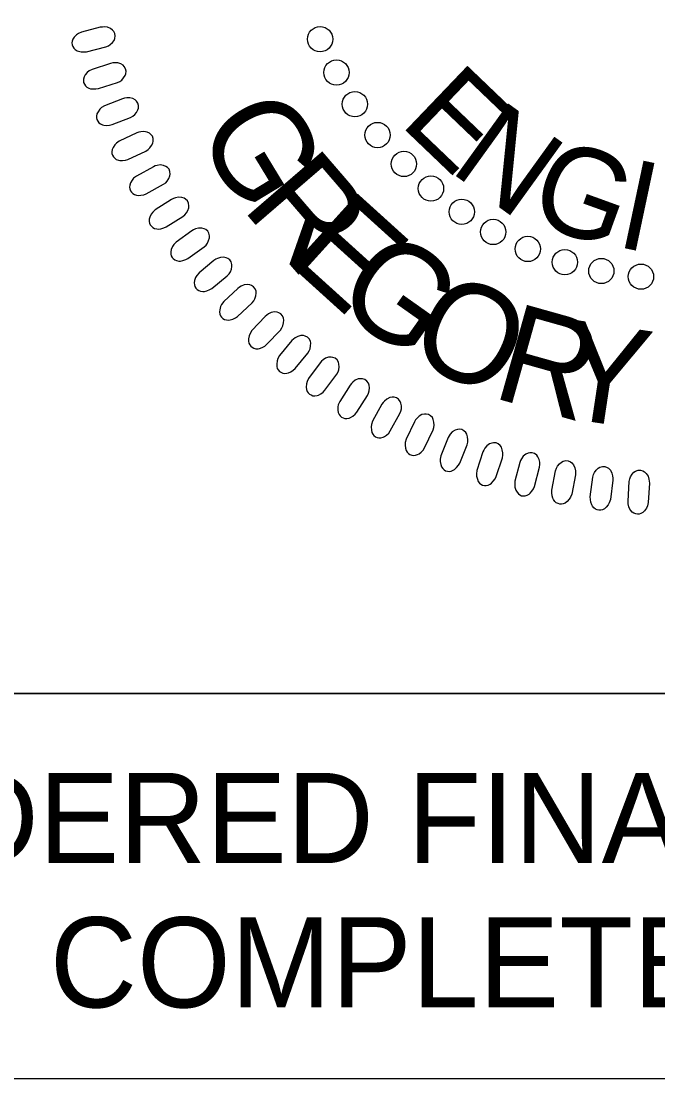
# Model space of a CAD drawing. Extents: x 18938 to 19565, y 6931 to 7973.
# Drawn here: x 19368.08 to 19373.32, y 7199.63 to 7208.34 of the extents above; entities that cross this region are included whole.
import ezdxf

# ---------------------------------------------------------------- set-up
doc = ezdxf.new("R2010")
doc.units = 0
for name, color, linetype in [('Old_Level_10', 7, 'Continuous'), ('Prop Pavement Schedule Description CELL', 7, 'Continuous'), ('Typical Hinge Slope Interstate CELL', 7, 'Continuous'), ('Typical Pavement Slope Information CELL', 7, 'Continuous')]:
    doc.layers.add(name, color=color, linetype=linetype)

# ---------------------------------------------------------------- blocks, each defined once
blk = doc.blocks.new('Gregory K. Goins')
at = {"layer": 'Old_Level_10'}
for points in [[(-87.757, 42.228), (-88.945, 41.923), (-89.148, 41.832), (-89.271, 41.747), (-89.407, 41.596), (-89.489, 41.475), (-89.538, 41.346), (-89.551, 41.235), (-89.542, 41.121), (-89.495, 41.018), (-89.437, 40.91), (-89.353, 40.823), (-89.23, 40.747), (-89.138, 40.708), (-88.976, 40.68), (-88.787, 40.667), (-88.628, 40.685), (-87.408, 40.989), (-87.249, 41.053), (-87.126, 41.132), (-86.993, 41.258), (-86.886, 41.401), (-86.833, 41.515), (-86.814, 41.682), (-86.832, 41.832), (-86.907, 41.967), (-86.982, 42.056), (-87.11, 42.155), (-87.304, 42.228), (-87.495, 42.249), (-87.627, 42.245)], [(-87.103, 39.944), (-88.269, 39.565), (-88.467, 39.462), (-88.584, 39.37), (-88.71, 39.21), (-88.785, 39.083), (-88.826, 38.952), (-88.831, 38.841), (-88.816, 38.728), (-88.762, 38.628), (-88.696, 38.523), (-88.608, 38.442), (-88.48, 38.374), (-88.386, 38.341), (-88.223, 38.323), (-88.034, 38.322), (-87.875, 38.349), (-86.677, 38.73), (-86.523, 38.804), (-86.404, 38.89), (-86.281, 39.024), (-86.182, 39.174), (-86.136, 39.291), (-86.128, 39.459), (-86.155, 39.607), (-86.239, 39.737), (-86.319, 39.821), (-86.452, 39.911), (-86.651, 39.973), (-86.842, 39.981), (-86.975, 39.969)], [(-86.344, 37.707), (-87.485, 37.256), (-87.675, 37.14), (-87.786, 37.04), (-87.902, 36.873), (-87.969, 36.742), (-88.001, 36.609), (-88, 36.497), (-87.978, 36.385), (-87.918, 36.289), (-87.846, 36.188), (-87.752, 36.113), (-87.62, 36.053), (-87.524, 36.026), (-87.36, 36.019), (-87.172, 36.029), (-87.015, 36.067), (-85.844, 36.522), (-85.694, 36.605), (-85.581, 36.698), (-85.466, 36.84), (-85.377, 36.996), (-85.338, 37.116), (-85.34, 37.284), (-85.377, 37.431), (-85.469, 37.554), (-85.554, 37.633), (-85.693, 37.715), (-85.895, 37.763), (-86.087, 37.76), (-86.218, 37.74)], [(-85.444, 35.547), (-86.555, 35.025), (-86.737, 34.898), (-86.842, 34.791), (-86.947, 34.617), (-87.005, 34.483), (-87.029, 34.347), (-87.021, 34.236), (-86.992, 34.126), (-86.926, 34.033), (-86.847, 33.937), (-86.749, 33.868), (-86.614, 33.816), (-86.517, 33.796), (-86.353, 33.798), (-86.164, 33.821), (-86.011, 33.868), (-84.87, 34.396), (-84.726, 34.489), (-84.619, 34.589), (-84.513, 34.737), (-84.434, 34.898), (-84.403, 35.021), (-84.416, 35.188), (-84.462, 35.332), (-84.561, 35.45), (-84.651, 35.524), (-84.795, 35.597), (-84.999, 35.632), (-85.191, 35.617), (-85.321, 35.589)], [(-84.397, 33.398), (-85.473, 32.808), (-85.646, 32.67), (-85.744, 32.556), (-85.839, 32.377), (-85.888, 32.238), (-85.904, 32.102), (-85.888, 31.991), (-85.852, 31.883), (-85.78, 31.795), (-85.696, 31.704), (-85.594, 31.641), (-85.456, 31.598), (-85.357, 31.583), (-85.194, 31.596), (-85.008, 31.631), (-84.857, 31.687), (-83.752, 32.286), (-83.614, 32.388), (-83.514, 32.494), (-83.417, 32.649), (-83.349, 32.815), (-83.325, 32.939), (-83.348, 33.105), (-83.403, 33.246), (-83.51, 33.357), (-83.604, 33.425), (-83.752, 33.488), (-83.959, 33.511), (-84.149, 33.484), (-84.276, 33.448)], [(-83.241, 31.324), (-84.277, 30.666), (-84.442, 30.518), (-84.532, 30.399), (-84.615, 30.213), (-84.656, 30.073), (-84.663, 29.935), (-84.641, 29.825), (-84.597, 29.72), (-84.52, 29.636), (-84.431, 29.551), (-84.325, 29.495), (-84.184, 29.46), (-84.085, 29.452), (-83.922, 29.475), (-83.739, 29.521), (-83.592, 29.587), (-82.527, 30.254), (-82.396, 30.363), (-82.302, 30.477), (-82.215, 30.638), (-82.157, 30.807), (-82.142, 30.932), (-82.176, 31.097), (-82.239, 31.234), (-82.353, 31.338), (-82.451, 31.4), (-82.603, 31.454), (-82.81, 31.464), (-82.999, 31.425), (-83.123, 31.38)], [(-81.964, 29.349), (-82.957, 28.628), (-83.112, 28.469), (-83.196, 28.345), (-83.266, 28.154), (-83.298, 28.011), (-83.296, 27.873), (-83.267, 27.766), (-83.218, 27.662), (-83.136, 27.584), (-83.041, 27.505), (-82.931, 27.455), (-82.789, 27.429), (-82.689, 27.428), (-82.529, 27.461), (-82.349, 27.518), (-82.206, 27.593), (-81.185, 28.326), (-81.061, 28.444), (-80.974, 28.562), (-80.898, 28.728), (-80.851, 28.901), (-80.843, 29.026), (-80.887, 29.189), (-80.959, 29.322), (-81.079, 29.419), (-81.181, 29.474), (-81.336, 29.519), (-81.543, 29.516), (-81.729, 29.465), (-81.851, 29.413)], [(-80.561, 27.467), (-81.506, 26.685), (-81.651, 26.517), (-81.726, 26.388), (-81.785, 26.194), (-81.808, 26.049), (-81.798, 25.912), (-81.762, 25.806), (-81.706, 25.706), (-81.619, 25.633), (-81.519, 25.56), (-81.407, 25.517), (-81.264, 25.5), (-81.164, 25.505), (-81.005, 25.548), (-80.829, 25.617), (-80.692, 25.7), (-79.718, 26.496), (-79.602, 26.621), (-79.524, 26.745), (-79.458, 26.915), (-79.421, 27.091), (-79.421, 27.216), (-79.475, 27.376), (-79.556, 27.504), (-79.681, 27.593), (-79.787, 27.642), (-79.945, 27.677), (-80.151, 27.661), (-80.333, 27.598), (-80.452, 27.539)], [(-79.051, 25.697), (-79.945, 24.857), (-80.08, 24.68), (-80.146, 24.547), (-80.193, 24.349), (-80.206, 24.203), (-80.188, 24.066), (-80.145, 23.962), (-80.083, 23.867), (-79.991, 23.799), (-79.887, 23.732), (-79.773, 23.697), (-79.628, 23.689), (-79.53, 23.7), (-79.374, 23.753), (-79.202, 23.832), (-79.07, 23.925), (-78.149, 24.78), (-78.041, 24.912), (-77.97, 25.041), (-77.914, 25.215), (-77.889, 25.392), (-77.898, 25.517), (-77.962, 25.674), (-78.05, 25.796), (-78.181, 25.877), (-78.289, 25.92), (-78.449, 25.944), (-78.654, 25.915), (-78.831, 25.841), (-78.946, 25.774)], [(-77.315, 23.919), (-78.155, 23.024), (-78.278, 22.839), (-78.336, 22.702), (-78.37, 22.501), (-78.375, 22.354), (-78.348, 22.22), (-78.299, 22.12), (-78.23, 22.028), (-78.135, 21.966), (-78.027, 21.906), (-77.91, 21.877), (-77.766, 21.879), (-77.668, 21.895), (-77.516, 21.958), (-77.35, 22.048), (-77.224, 22.149), (-76.358, 23.06), (-76.258, 23.199), (-76.195, 23.332), (-76.151, 23.509), (-76.138, 23.687), (-76.154, 23.812), (-76.227, 23.963), (-76.323, 24.081), (-76.459, 24.154), (-76.569, 24.189), (-76.73, 24.204), (-76.933, 24.161), (-77.106, 24.077), (-77.216, 24.003)], [(-75.625, 22.389), (-76.408, 21.443), (-76.519, 21.25), (-76.568, 21.11), (-76.589, 20.908), (-76.584, 20.761), (-76.549, 20.628), (-76.494, 20.53), (-76.42, 20.443), (-76.322, 20.388), (-76.21, 20.335), (-76.092, 20.314), (-75.947, 20.324), (-75.85, 20.347), (-75.703, 20.419), (-75.542, 20.519), (-75.423, 20.628), (-74.616, 21.592), (-74.525, 21.736), (-74.471, 21.873), (-74.438, 22.053), (-74.435, 22.231), (-74.459, 22.356), (-74.542, 22.501), (-74.645, 22.612), (-74.785, 22.676), (-74.898, 22.705), (-75.059, 22.709), (-75.259, 22.655), (-75.427, 22.559), (-75.531, 22.479)], [(-73.844, 20.988), (-74.566, 19.995), (-74.664, 19.796), (-74.704, 19.652), (-74.714, 19.449), (-74.699, 19.303), (-74.655, 19.173), (-74.594, 19.079), (-74.515, 18.997), (-74.413, 18.947), (-74.298, 18.901), (-74.179, 18.888), (-74.035, 18.907), (-73.94, 18.936), (-73.798, 19.018), (-73.644, 19.128), (-73.532, 19.244), (-72.787, 20.256), (-72.705, 20.406), (-72.66, 20.546), (-72.638, 20.727), (-72.646, 20.906), (-72.678, 21.027), (-72.77, 21.169), (-72.88, 21.273), (-73.024, 21.328), (-73.138, 21.349), (-73.299, 21.344), (-73.495, 21.276), (-73.656, 21.171), (-73.756, 21.083)], [(-71.942, 19.575), (-72.6, 18.539), (-72.687, 18.334), (-72.717, 18.188), (-72.714, 17.984), (-72.69, 17.84), (-72.638, 17.713), (-72.572, 17.622), (-72.487, 17.546), (-72.382, 17.502), (-72.265, 17.463), (-72.145, 17.458), (-72.003, 17.486), (-71.909, 17.522), (-71.773, 17.611), (-71.626, 17.731), (-71.521, 17.854), (-70.842, 18.91), (-70.77, 19.066), (-70.733, 19.208), (-70.723, 19.39), (-70.742, 19.568), (-70.782, 19.688), (-70.882, 19.823), (-70.998, 19.919), (-71.146, 19.966), (-71.261, 19.98), (-71.421, 19.964), (-71.613, 19.885), (-71.766, 19.769), (-71.861, 19.676)], [(-69.925, 18.359), (-70.516, 17.285), (-70.589, 17.074), (-70.611, 16.927), (-70.594, 16.724), (-70.562, 16.581), (-70.502, 16.457), (-70.43, 16.372), (-70.34, 16.3), (-70.233, 16.264), (-70.114, 16.232), (-69.994, 16.234), (-69.854, 16.271), (-69.763, 16.312), (-69.632, 16.411), (-69.493, 16.539), (-69.396, 16.668), (-68.784, 17.766), (-68.722, 17.925), (-68.694, 18.069), (-68.696, 18.252), (-68.726, 18.428), (-68.773, 18.545), (-68.882, 18.673), (-69.003, 18.763), (-69.153, 18.8), (-69.269, 18.807), (-69.429, 18.781), (-69.615, 18.689), (-69.761, 18.565), (-69.849, 18.466)], [(-67.865, 17.253), (-68.388, 16.143), (-68.447, 15.929), (-68.46, 15.78), (-68.431, 15.578), (-68.389, 15.438), (-68.322, 15.318), (-68.245, 15.237), (-68.151, 15.172), (-68.041, 15.142), (-67.921, 15.118), (-67.801, 15.128), (-67.663, 15.174), (-67.575, 15.22), (-67.45, 15.327), (-67.319, 15.463), (-67.231, 15.598), (-66.689, 16.732), (-66.637, 16.895), (-66.619, 17.04), (-66.631, 17.223), (-66.673, 17.397), (-66.728, 17.511), (-66.844, 17.632), (-66.971, 17.714), (-67.123, 17.741), (-67.239, 17.74), (-67.396, 17.705), (-67.576, 17.602), (-67.714, 17.468), (-67.796, 17.364)], [(-65.738, 16.245), (-66.19, 15.104), (-66.236, 14.886), (-66.239, 14.737), (-66.197, 14.538), (-66.147, 14.4), (-66.072, 14.285), (-65.99, 14.209), (-65.892, 14.149), (-65.782, 14.127), (-65.659, 14.111), (-65.54, 14.127), (-65.406, 14.182), (-65.321, 14.234), (-65.203, 14.348), (-65.081, 14.493), (-65.001, 14.633), (-64.532, 15.799), (-64.49, 15.964), (-64.481, 16.11), (-64.505, 16.292), (-64.557, 16.463), (-64.619, 16.573), (-64.742, 16.687), (-64.875, 16.76), (-65.028, 16.778), (-65.144, 16.77), (-65.298, 16.725), (-65.472, 16.611), (-65.601, 16.468), (-65.676, 16.359)], [(-63.529, 15.342), (-63.909, 14.176), (-63.941, 13.955), (-63.935, 13.807), (-63.88, 13.61), (-63.822, 13.476), (-63.739, 13.366), (-63.653, 13.296), (-63.552, 13.242), (-63.439, 13.226), (-63.316, 13.218), (-63.198, 13.242), (-63.068, 13.305), (-62.986, 13.362), (-62.876, 13.484), (-62.764, 13.636), (-62.693, 13.78), (-62.297, 14.973), (-62.266, 15.141), (-62.266, 15.288), (-62.302, 15.467), (-62.365, 15.635), (-62.433, 15.741), (-62.563, 15.846), (-62.7, 15.912), (-62.854, 15.92), (-62.969, 15.904), (-63.121, 15.849), (-63.286, 15.725), (-63.406, 15.575), (-63.475, 15.461)], [(-61.196, 14.669), (-61.502, 13.481), (-61.52, 13.26), (-61.505, 13.111), (-61.438, 12.919), (-61.371, 12.788), (-61.282, 12.684), (-61.191, 12.619), (-61.087, 12.572), (-60.974, 12.563), (-60.85, 12.563), (-60.734, 12.594), (-60.608, 12.665), (-60.53, 12.726), (-60.428, 12.855), (-60.325, 13.014), (-60.264, 13.163), (-59.943, 14.378), (-59.923, 14.548), (-59.932, 14.694), (-59.979, 14.871), (-60.053, 15.034), (-60.127, 15.136), (-60.265, 15.233), (-60.404, 15.289), (-60.559, 15.288), (-60.673, 15.266), (-60.821, 15.201), (-60.978, 15.066), (-61.089, 14.909), (-61.149, 14.791)], [(-57.674, 13.882), (-57.905, 12.677), (-57.982, 12.468), (-58.06, 12.341), (-58.202, 12.195), (-58.318, 12.106), (-58.443, 12.049), (-58.553, 12.029), (-58.667, 12.031), (-58.773, 12.071), (-58.885, 12.123), (-58.977, 12.201), (-59.061, 12.319), (-59.105, 12.409), (-59.143, 12.568), (-59.168, 12.756), (-59.16, 12.917), (-58.931, 14.152), (-58.877, 14.315), (-58.807, 14.443), (-58.689, 14.583), (-58.553, 14.699), (-58.442, 14.76), (-58.277, 14.789), (-58.126, 14.78), (-57.987, 14.713), (-57.894, 14.644), (-57.787, 14.523), (-57.702, 14.334), (-57.669, 14.144), (-57.665, 14.012)], [(-55.308, 13.556), (-55.463, 12.339), (-55.527, 12.126), (-55.596, 11.993), (-55.729, 11.839), (-55.839, 11.743), (-55.96, 11.677), (-56.069, 11.651), (-56.183, 11.646), (-56.291, 11.68), (-56.407, 11.724), (-56.503, 11.796), (-56.593, 11.909), (-56.643, 11.996), (-56.691, 12.153), (-56.728, 12.338), (-56.73, 12.499), (-56.58, 13.746), (-56.536, 13.912), (-56.474, 14.045), (-56.365, 14.192), (-56.237, 14.317), (-56.13, 14.383), (-55.967, 14.423), (-55.816, 14.424), (-55.673, 14.365), (-55.575, 14.303), (-55.461, 14.188), (-55.365, 14.005), (-55.32, 13.818), (-55.307, 13.686)], [(-52.991, 13.358), (-53.069, 12.134), (-53.119, 11.918), (-53.18, 11.781), (-53.303, 11.619), (-53.407, 11.515), (-53.524, 11.443), (-53.631, 11.409), (-53.745, 11.397), (-53.854, 11.425), (-53.972, 11.461), (-54.072, 11.527), (-54.171, 11.634), (-54.226, 11.717), (-54.283, 11.871), (-54.332, 12.054), (-54.344, 12.215), (-54.272, 13.469), (-54.239, 13.637), (-54.185, 13.773), (-54.086, 13.927), (-53.965, 14.059), (-53.863, 14.133), (-53.703, 14.182), (-53.552, 14.193), (-53.405, 14.143), (-53.305, 14.087), (-53.184, 13.98), (-53.075, 13.803), (-53.019, 13.619), (-52.998, 13.489)]]:
    blk.add_lwpolyline(points, close=True, dxfattribs=at)
for centre in [(-73.84, 41.476), (-72.805, 39.364), (-71.636, 37.36), (-70.203, 35.407), (-68.532, 33.574), (-66.82, 32.02), (-64.87, 30.546), (-62.88, 29.27), (-60.69, 28.194), (-58.342, 27.356), (-56.033, 26.798), (-53.525, 26.439)]:
    blk.add_circle(centre, 0.801, dxfattribs=at)
for s, height, rotation, p in [('E', 5.669, 316.26559, (-68.882, 36.126)), ('G', 6.236, 301.26135, (-81.824, 35.675)), ('N', 5.669, 324.20538, (-65.747, 33.17)), ('G', 5.669, 340.08498, (-60.853, 30.072)), ('R', 6.236, 310.75103, (-78.875, 30.819)), ('I', 5.669, 348.02477, (-55.225, 28.382)), ('E', 6.236, 317.86787, (-76.159, 27.533)), ('G', 6.236, 324.71353, (-73.182, 24.714)), ('O', 6.236, 334.20322, (-68.543, 21.433)), ('R', 6.236, 344.30306, (-63.086, 18.832)), ('Y', 6.236, 351.4199, (-59.007, 17.594))]:
    blk.add_text(s, height=height, rotation=rotation, dxfattribs=at).set_placement(p)

msp = doc.modelspace()

# ---------------------------------------------------------------- linework, layer by layer
at = {"layer": 'Typical Hinge Slope Interstate CELL'}
for p, q in [((19353.1353, 7202.8026), (19380.142, 7202.8026)), ((19380.142, 7199.63), (19353.1353, 7199.63))]:
    msp.add_line(p, q, dxfattribs=at)
at = {"layer": 'Typical Pavement Slope Information CELL'}
msp.add_lwpolyline([(19366.642, 7217.8472), (19380.142, 7217.8472), (19380.142, 7202.8026), (19366.642, 7202.8026)], close=True, dxfattribs=at)

# ---------------------------------------------------------------- block references
at = {"layer": 'Prop Pavement Schedule Description CELL', "xscale": 0.13, "yscale": 0.13}
msp.add_blockref('Gregory K. Goins', (19380.142, 7202.796), dxfattribs=at)

# ---------------------------------------------------------------- texts
at = {"layer": 'Typical Hinge Slope Interstate CELL'}
for s, p in [('DOCUMENT NOT CONSIDERED FINAL', (19355.98, 7201.4059)), ('UNLESS ALL SIGNATURES COMPLETED', (19355.2954, 7200.2179))]:
    msp.add_text(s, height=0.742545, dxfattribs=at).set_placement(p)

doc.saveas('drawing.dxf')
